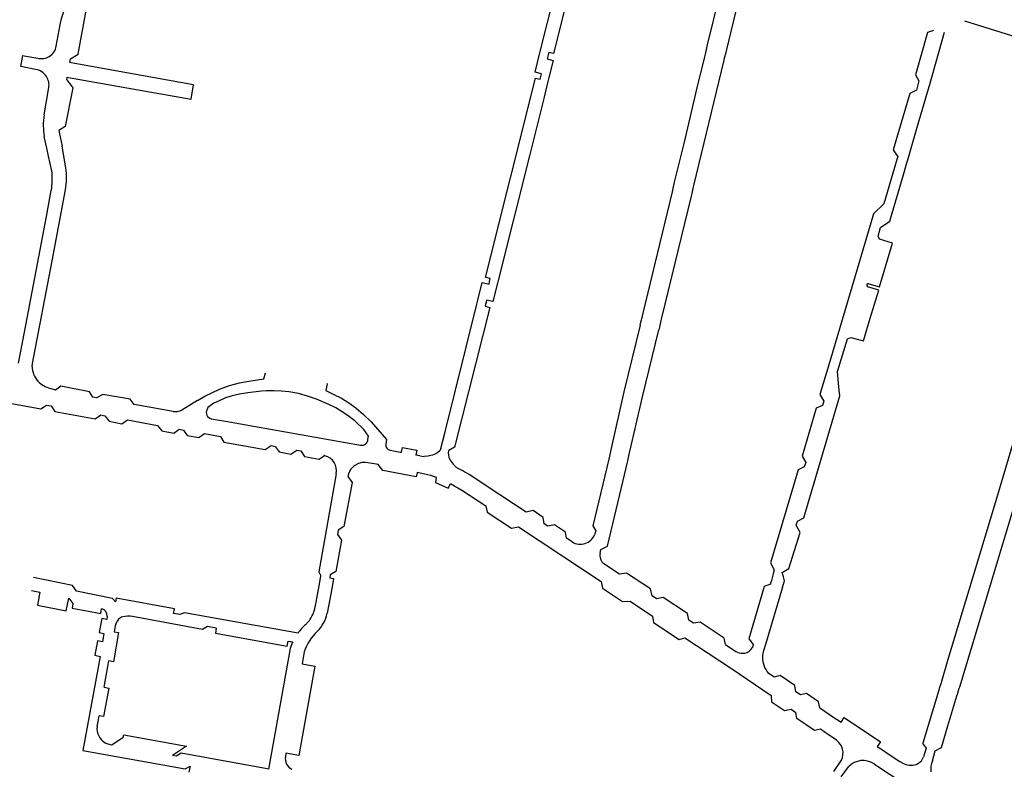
# Model space of a CAD drawing. Extents: x 148869 to 161638, y 453607 to 469810.
# Tile 903 of 1056: x 159117.48 to 159121.2, y 459851.89 to 459854.72. Entities that reach past the tile are written whole.
import ezdxf

# ---------------------------------------------------------------- set-up
doc = ezdxf.new("R2010")
doc.units = 0
doc.layers.add('LKI_V01_KANTRIJWEG', color=252, linetype='CONTINUOUS')

msp = doc.modelspace()

# ---------------------------------------------------------------- linework, layer by layer
at = {"layer": 'LKI_V01_KANTRIJWEG'}
for p, q in [((159119.4457, 459854.608), (159119.57, 459855.1027)), ((159119.4457, 459854.608), (159119.57, 459855.1027)), ((159120.0759, 459854.6281), (159120.1425, 459854.9042)), ((159120.0759, 459854.6281), (159120.1425, 459854.9042)), ((159121.3276, 459854.6296), (159121.0464, 459854.7174)), ((159121.3276, 459854.6296), (159121.0464, 459854.7174)), ((159119.4247, 459854.5256), (159119.4431, 459854.5978)), ((159119.4247, 459854.5256), (159119.4431, 459854.5978)), ((159119.4431, 459854.5978), (159119.4457, 459854.608)), ((159119.4431, 459854.5978), (159119.4457, 459854.608)), ((159119.4761, 459854.6001), (159119.4737, 459854.5902)), ((159119.4761, 459854.6001), (159119.4737, 459854.5902)), ((159120.0676, 459854.5937), (159120.0733, 459854.617)), ((159120.0676, 459854.5937), (159120.0733, 459854.617)), ((159120.0733, 459854.617), (159120.0759, 459854.6281)), ((159120.0733, 459854.617), (159120.0759, 459854.6281)), ((159120.1442, 459854.5997), (159120.1386, 459854.5763)), ((159120.1442, 459854.5997), (159120.1386, 459854.5763)), ((159120.1468, 459854.6107), (159120.1442, 459854.5997)), ((159120.1468, 459854.6107), (159120.1442, 459854.5997)), ((159117.4964, 459854.5872), (159117.5479, 459854.5785)), ((159117.4964, 459854.5872), (159117.5479, 459854.5785)), ((159117.6688, 459854.5617), (159117.6713, 459854.5753)), ((159117.6688, 459854.5617), (159117.6713, 459854.5753)), ((159117.6732, 459854.5609), (159117.6688, 459854.5617)), ((159117.6732, 459854.5609), (159117.6688, 459854.5617)), ((159120.1359, 459854.5652), (159120.0243, 459854.1026)), ((159120.1359, 459854.5652), (159120.0243, 459854.1026)), ((159120.065, 459854.583), (159120.0676, 459854.5937)), ((159120.065, 459854.583), (159120.0676, 459854.5937)), ((159120.1386, 459854.5763), (159120.1359, 459854.5652)), ((159120.1386, 459854.5763), (159120.1359, 459854.5652)), ((159117.5387, 459854.5359), (159117.4893, 459854.5459)), ((159117.5387, 459854.5359), (159117.4893, 459854.5459)), ((159117.6572, 459854.4969), (159117.6588, 459854.5063)), ((159117.6572, 459854.4969), (159117.6588, 459854.5063)), ((159117.6588, 459854.5063), (159117.6635, 459854.5054)), ((159117.6588, 459854.5063), (159117.6635, 459854.5054)), ((159119.4441, 459854.4984), (159119.4467, 459854.5084)), ((159119.4441, 459854.4984), (159119.4467, 459854.5084)), ((159119.4732, 459854.49), (159119.4572, 459854.4264)), ((159119.4732, 459854.49), (159119.4572, 459854.4264)), ((159119.4757, 459854.5001), (159119.4732, 459854.49)), ((159119.4757, 459854.5001), (159119.4732, 459854.49)), ((159120.8733, 459854.4923), (159120.8637, 459854.4575)), ((159120.8733, 459854.4923), (159120.8637, 459854.4575)), ((159117.5715, 459854.3638), (159117.5892, 459854.4669)), ((159117.5715, 459854.3638), (159117.5892, 459854.4669)), ((159118.126, 459854.423), (159118.1355, 459854.4781)), ((159118.126, 459854.423), (159118.1355, 459854.4781)), ((159119.4572, 459854.4264), (159119.4031, 459854.2098)), ((159119.4572, 459854.4264), (159119.4031, 459854.2098)), ((159117.5816, 459854.2386), (159117.5722, 459854.2822)), ((159117.5816, 459854.2386), (159117.5722, 459854.2822)), ((159117.5828, 459854.2328), (159117.5816, 459854.2386)), ((159117.5828, 459854.2328), (159117.5816, 459854.2386)), ((159117.5868, 459854.2146), (159117.5828, 459854.2328)), ((159117.5868, 459854.2146), (159117.5828, 459854.2328)), ((159117.6404, 459854.2398), (159117.6393, 459854.2458)), ((159117.6404, 459854.2398), (159117.6393, 459854.2458)), ((159117.6435, 459854.2219), (159117.6404, 459854.2398)), ((159117.6435, 459854.2219), (159117.6404, 459854.2398)), ((159117.5881, 459854.2087), (159117.5868, 459854.2146)), ((159117.5881, 459854.2087), (159117.5868, 459854.2146)), ((159117.6004, 459854.1534), (159117.5881, 459854.2087)), ((159117.6004, 459854.1534), (159117.5881, 459854.2087)), ((159117.6446, 459854.2158), (159117.6435, 459854.2219)), ((159117.6446, 459854.2158), (159117.6435, 459854.2219)), ((159117.6536, 459854.1642), (159117.6446, 459854.2158)), ((159117.6536, 459854.1642), (159117.6446, 459854.2158)), ((159119.4031, 459854.2098), (159119.285, 459853.739)), ((159119.4031, 459854.2098), (159119.285, 459853.739)), ((159120.7933, 459854.2063), (159120.7903, 459854.1956)), ((159120.7933, 459854.2063), (159120.7903, 459854.1956)), ((159120.8283, 459854.1832), (159120.8314, 459854.194)), ((159120.8283, 459854.1832), (159120.8314, 459854.194)), ((159119.9514, 459854.1098), (159119.954, 459854.1205)), ((159119.9514, 459854.1098), (159119.954, 459854.1205)), ((159119.9427, 459854.0739), (159119.9455, 459854.0858)), ((159119.9427, 459854.0739), (159119.9455, 459854.0858)), ((159119.9455, 459854.0858), (159119.9514, 459854.1098)), ((159119.9455, 459854.0858), (159119.9514, 459854.1098)), ((159120.0218, 459854.0925), (159120.0158, 459854.0674)), ((159120.0218, 459854.0925), (159120.0158, 459854.0674)), ((159120.0243, 459854.1026), (159120.0218, 459854.0925)), ((159120.0243, 459854.1026), (159120.0218, 459854.0925)), ((159119.8322, 459853.6158), (159119.9427, 459854.0739)), ((159119.8322, 459853.6158), (159119.9427, 459854.0739)), ((159120.0133, 459854.0572), (159119.902, 459853.5981)), ((159120.0133, 459854.0572), (159119.902, 459853.5981)), ((159120.0158, 459854.0674), (159120.0133, 459854.0572)), ((159120.0158, 459854.0674), (159120.0133, 459854.0572)), ((159120.7015, 459853.9906), (159120.6989, 459853.9818)), ((159120.7015, 459853.9906), (159120.6989, 459853.9818)), ((159120.7633, 459853.9633), (159120.7659, 459853.972)), ((159120.7633, 459853.9633), (159120.7659, 459853.972)), ((159119.2531, 459853.7359), (159119.2556, 459853.7463)), ((159119.2531, 459853.7359), (159119.2556, 459853.7463)), ((159119.2078, 459853.66), (159119.2252, 459853.7311)), ((159119.2078, 459853.66), (159119.2252, 459853.7311)), ((159119.285, 459853.739), (159119.2824, 459853.7287)), ((159119.285, 459853.739), (159119.2824, 459853.7287)), ((159119.0835, 459853.1637), (159119.2053, 459853.6498)), ((159119.0835, 459853.1637), (159119.2053, 459853.6498)), ((159119.2053, 459853.6498), (159119.2078, 459853.66)), ((159119.2053, 459853.6498), (159119.2078, 459853.66)), ((159119.8241, 459853.5821), (159119.8296, 459853.6049)), ((159119.8241, 459853.5821), (159119.8296, 459853.6049)), ((159119.8296, 459853.6049), (159119.8322, 459853.6158)), ((159119.8296, 459853.6049), (159119.8322, 459853.6158)), ((159119.902, 459853.5981), (159119.8995, 459853.5878)), ((159119.902, 459853.5981), (159119.8995, 459853.5878)), ((159119.8213, 459853.5707), (159119.8241, 459853.5821)), ((159119.8213, 459853.5707), (159119.8241, 459853.5821)), ((159119.8937, 459853.5637), (159119.8911, 459853.5527)), ((159119.8937, 459853.5637), (159119.8911, 459853.5527)), ((159119.8995, 459853.5878), (159119.8937, 459853.5637)), ((159119.8995, 459853.5878), (159119.8937, 459853.5637)), ((159117.7696, 459853.2969), (159117.7556, 459853.2995)), ((159117.7696, 459853.2969), (159117.7556, 459853.2995)), ((159117.581, 459853.2692), (159117.5977, 459853.2657)), ((159117.581, 459853.2692), (159117.5977, 459853.2657)), ((159118.059, 459853.2451), (159117.9112, 459853.271)), ((159118.059, 459853.2451), (159117.9112, 459853.271)), ((159118.1244, 459853.2706), (159118.0911, 459853.2503)), ((159118.1244, 459853.2706), (159118.0911, 459853.2503)), ((159118.151, 459853.2867), (159118.1244, 459853.2706)), ((159118.151, 459853.2867), (159118.1244, 459853.2706)), ((159118.1899, 459853.2602), (159118.1864, 459853.2524)), ((159118.1899, 459853.2602), (159118.1864, 459853.2524)), ((159117.7855, 459853.2318), (159117.8007, 459853.2286)), ((159117.7855, 459853.2318), (159117.8007, 459853.2286)), ((159117.8859, 459853.2133), (159117.9989, 459853.1925)), ((159117.8859, 459853.2133), (159117.9989, 459853.1925)), ((159118.0814, 459853.1779), (159118.0975, 459853.1751)), ((159118.0814, 459853.1779), (159118.0975, 459853.1751)), ((159118.1768, 459853.1613), (159118.2373, 459853.15)), ((159118.1768, 459853.1613), (159118.2373, 459853.15)), ((159118.7938, 459853.1389), (159118.7958, 459853.1517)), ((159118.7938, 459853.1389), (159118.7958, 459853.1517)), ((159119.0687, 459853.1056), (159119.0835, 459853.1637)), ((159119.0687, 459853.1056), (159119.0835, 459853.1637)), ((159118.428, 459853.1161), (159118.4438, 459853.1132)), ((159118.428, 459853.1161), (159118.4438, 459853.1132)), ((159118.8637, 459853.139), (159118.8611, 459853.1211)), ((159118.8637, 459853.139), (159118.8611, 459853.1211)), ((159119.7134, 459853.1112), (159119.711, 459853.1004)), ((159119.7134, 459853.1112), (159119.711, 459853.1004)), ((159118.5249, 459853.0988), (159118.5401, 459853.0959)), ((159118.5249, 459853.0988), (159118.5401, 459853.0959)), ((159118.6292, 459853.0786), (159118.6269, 459853.0791)), ((159118.6292, 459853.0786), (159118.6269, 459853.0791)), ((159118.6292, 459853.0786), (159118.6315, 459853.078)), ((159118.6315, 459853.078), (159118.6292, 459853.0786)), ((159118.6292, 459853.0786), (159118.6315, 459853.078)), ((159118.6315, 459853.078), (159118.6292, 459853.0786)), ((159118.8773, 459853.0995), (159118.9085, 459853.0933)), ((159118.8773, 459853.0995), (159118.9085, 459853.0933)), ((159118.9085, 459853.0933), (159118.9156, 459853.0919)), ((159118.9085, 459853.0933), (159118.9156, 459853.0919)), ((159118.9156, 459853.0919), (159118.9207, 459853.0909)), ((159118.9156, 459853.0919), (159118.9207, 459853.0909)), ((159118.989, 459853.078), (159118.9747, 459853.08)), ((159118.989, 459853.078), (159118.9747, 459853.08)), ((159118.989, 459853.078), (159119.0059, 459853.0745)), ((159118.989, 459853.078), (159119.0059, 459853.0745)), ((159119.0687, 459853.1056), (159119.0679, 459853.1027)), ((159119.0687, 459853.1056), (159119.0679, 459853.1027)), ((159119.099, 459853.098), (159119.0975, 459853.0971)), ((159119.099, 459853.098), (159119.0975, 459853.0971)), ((159119.7054, 459853.0761), (159119.7029, 459853.0656)), ((159119.7054, 459853.0761), (159119.7029, 459853.0656)), ((159119.711, 459853.1004), (159119.7054, 459853.0761)), ((159119.711, 459853.1004), (159119.7054, 459853.0761)), ((159119.7744, 459853.0592), (159119.78, 459853.0834)), ((159119.7744, 459853.0592), (159119.78, 459853.0834)), ((159119.78, 459853.0834), (159119.7825, 459853.0941)), ((159119.78, 459853.0834), (159119.7825, 459853.0941)), ((159118.8321, 459853.0451), (159118.8262, 459853.0462)), ((159118.8321, 459853.0451), (159118.8262, 459853.0462)), ((159119.7719, 459853.0483), (159119.7744, 459853.0592)), ((159119.7719, 459853.0483), (159119.7744, 459853.0592)), ((159120.4464, 459853.0522), (159120.4409, 459853.036)), ((159120.4464, 459853.0522), (159120.4409, 459853.036)), ((159118.6742, 459853.0103), (159118.6078, 459852.6394)), ((159118.6742, 459853.0103), (159118.6078, 459852.6394)), ((159119.009, 459853.0085), (159118.9791, 459853.015)), ((159119.009, 459853.0085), (159118.9791, 459853.015)), ((159119.1669, 459853.0121), (159119.1593, 459853.0165)), ((159119.1669, 459853.0121), (159119.1593, 459853.0165)), ((159119.1206, 459852.9631), (159119.1055, 459852.9719)), ((159119.1206, 459852.9631), (159119.1055, 459852.9719)), ((159119.1206, 459852.9631), (159119.1258, 459852.9601)), ((159119.1206, 459852.9631), (159119.1258, 459852.9601)), ((159119.1258, 459852.9601), (159119.1327, 459852.9563)), ((159119.1258, 459852.9601), (159119.1327, 459852.9563)), ((159119.4729, 459852.8119), (159119.4584, 459852.8214)), ((159119.4729, 459852.8119), (159119.4584, 459852.8214)), ((159120.41, 459852.8154), (159120.415, 459852.8307)), ((159120.41, 459852.8154), (159120.415, 459852.8307)), ((159118.6819, 459852.797), (159118.6794, 459852.7807)), ((159118.6819, 459852.797), (159118.6794, 459852.7807)), ((159119.3619, 459852.81), (159119.6745, 459852.6036)), ((159119.3619, 459852.81), (159119.6745, 459852.6036)), ((159119.6536, 459852.7942), (159119.6492, 459852.7792)), ((159119.6536, 459852.7942), (159119.6492, 459852.7792)), ((159119.5647, 459852.7526), (159119.5429, 459852.7667)), ((159119.5647, 459852.7526), (159119.5429, 459852.7667)), ((159119.6704, 459852.7103), (159119.6734, 459852.7238)), ((159119.6704, 459852.7103), (159119.6734, 459852.7238)), ((159119.7436, 459852.6316), (159119.6847, 459852.6702)), ((159119.7436, 459852.6316), (159119.6847, 459852.6702)), ((159118.6507, 459852.628), (159118.6496, 459852.6168)), ((159118.6507, 459852.628), (159118.6496, 459852.6168)), ((159120.3231, 459852.6319), (159120.3164, 459852.607)), ((159120.3231, 459852.6319), (159120.3164, 459852.607)), ((159120.3262, 459852.6435), (159120.3231, 459852.6319)), ((159120.3262, 459852.6435), (159120.3231, 459852.6319)), ((159120.3274, 459852.6481), (159120.3262, 459852.6435)), ((159120.3274, 459852.6481), (159120.3262, 459852.6435)), ((159120.3588, 459852.6327), (159120.3577, 459852.6371)), ((159120.3588, 459852.6327), (159120.3577, 459852.6371)), ((159120.3618, 459852.6205), (159120.3588, 459852.6327)), ((159120.3618, 459852.6205), (159120.3588, 459852.6327)), ((159118.6142, 459852.6232), (159118.6081, 459852.5876)), ((159118.6142, 459852.6232), (159118.6081, 459852.5876)), ((159118.6496, 459852.6168), (159118.6639, 459852.6143)), ((159118.6496, 459852.6168), (159118.6639, 459852.6143)), ((159118.6639, 459852.6143), (159118.6581, 459852.5828)), ((159118.6639, 459852.6143), (159118.6581, 459852.5828)), ((159120.3136, 459852.5966), (159120.3128, 459852.5936)), ((159120.3136, 459852.5966), (159120.3128, 459852.5936)), ((159120.3164, 459852.607), (159120.3136, 459852.5966)), ((159120.3164, 459852.607), (159120.3136, 459852.5966)), ((159120.3584, 459852.5819), (159120.3621, 459852.594)), ((159120.3584, 459852.5819), (159120.3621, 459852.594)), ((159117.5236, 459852.5694), (159117.5559, 459852.5631)), ((159117.5236, 459852.5694), (159117.5559, 459852.5631)), ((159118.6081, 459852.5876), (159118.5938, 459852.5048)), ((159118.6081, 459852.5876), (159118.5938, 459852.5048)), ((159118.6581, 459852.5828), (159118.64, 459852.4836)), ((159118.6581, 459852.5828), (159118.64, 459852.4836)), ((159119.7839, 459852.5298), (159119.8682, 459852.473)), ((159119.7839, 459852.5298), (159119.8682, 459852.473)), ((159119.8831, 459852.5385), (159119.8668, 459852.5498)), ((159119.8831, 459852.5385), (159119.8668, 459852.5498)), ((159117.7885, 459852.5007), (159117.7894, 459852.5007)), ((159117.7885, 459852.5007), (159117.7894, 459852.5007)), ((159117.8095, 459852.4722), (159117.8078, 459852.4603)), ((159117.8095, 459852.4722), (159117.8078, 459852.4603)), ((159118.5694, 459852.4522), (159118.5581, 459852.4405)), ((159118.5694, 459852.4522), (159118.5581, 459852.4405)), ((159120.0221, 459852.4464), (159120.0049, 459852.4573)), ((159120.0221, 459852.4464), (159120.0049, 459852.4573)), ((159117.7974, 459852.4069), (159117.792, 459852.376)), ((159117.7974, 459852.4069), (159117.792, 459852.376)), ((159117.8398, 459852.4364), (159117.8358, 459852.4137)), ((159117.8398, 459852.4364), (159117.8358, 459852.4137)), ((159120.2483, 459852.3657), (159120.2447, 459852.3549)), ((159120.2483, 459852.3657), (159120.2447, 459852.3549)), ((159118.553, 459852.3377), (159118.5451, 459852.2934)), ((159118.553, 459852.3377), (159118.5451, 459852.2934)), ((159117.7986, 459852.2047), (159117.8163, 459852.304)), ((159117.7986, 459852.2047), (159117.8163, 459852.304)), ((159120.9831, 459852.3086), (159120.9583, 459852.2267)), ((159120.9831, 459852.3086), (159120.9583, 459852.2267)), ((159120.3272, 459852.2421), (159120.3063, 459852.2565)), ((159120.3272, 459852.2421), (159120.3063, 459852.2565)), ((159120.9568, 459852.2217), (159120.9501, 459852.1994)), ((159120.9568, 459852.2217), (159120.9501, 459852.1994)), ((159120.9583, 459852.2267), (159120.9568, 459852.2217)), ((159120.9583, 459852.2267), (159120.9568, 459852.2217)), ((159120.4269, 459852.1756), (159120.4084, 459852.1877)), ((159120.4269, 459852.1756), (159120.4084, 459852.1877)), ((159120.9482, 459852.1933), (159120.8884, 459851.9936)), ((159120.9482, 459852.1933), (159120.8884, 459851.9936)), ((159120.9501, 459852.1994), (159120.9482, 459852.1933)), ((159120.9501, 459852.1994), (159120.9482, 459852.1933)), ((159121.0189, 459852.178), (159121.0258, 459852.2011)), ((159121.0189, 459852.178), (159121.0258, 459852.2011)), ((159121.0258, 459852.2011), (159121.0273, 459852.2061)), ((159121.0258, 459852.2011), (159121.0273, 459852.2061)), ((159120.9831, 459852.0588), (159121.0171, 459852.1721)), ((159120.9831, 459852.0588), (159121.0171, 459852.1721)), ((159121.0171, 459852.1721), (159121.0189, 459852.178)), ((159121.0171, 459852.1721), (159121.0189, 459852.178)), ((159120.3909, 459852.1218), (159120.409, 459852.1094)), ((159120.3909, 459852.1218), (159120.409, 459852.1094)), ((159120.4994, 459852.1263), (159120.556, 459852.0883)), ((159120.4994, 459852.1263), (159120.556, 459852.0883)), ((159120.556, 459852.0883), (159120.5622, 459852.0842)), ((159120.556, 459852.0883), (159120.5622, 459852.0842)), ((159120.5622, 459852.0842), (159120.5798, 459852.0724)), ((159120.5622, 459852.0842), (159120.5798, 459852.0724)), ((159120.5201, 459852.0334), (159120.5024, 459852.0457)), ((159120.5201, 459852.0334), (159120.5024, 459852.0457)), ((159120.5267, 459852.0289), (159120.5201, 459852.0334)), ((159120.5267, 459852.0289), (159120.5201, 459852.0334)), ((159120.5625, 459852.0042), (159120.5267, 459852.0289)), ((159120.5625, 459852.0042), (159120.5267, 459852.0289)), ((159120.7162, 459851.9809), (159120.7433, 459851.9628)), ((159120.7162, 459851.9809), (159120.7433, 459851.9628)), ((159120.7433, 459851.9628), (159120.7504, 459851.9581)), ((159120.7433, 459851.9628), (159120.7504, 459851.9581)), ((159120.8895, 459851.9897), (159120.901, 459851.9742)), ((159120.8895, 459851.9897), (159120.901, 459851.9742)), ((159120.901, 459851.9742), (159120.8904, 459851.9415)), ((159120.901, 459851.9742), (159120.8904, 459851.9415)), ((159120.9243, 459851.9274), (159120.9345, 459851.9645)), ((159120.9243, 459851.9274), (159120.9345, 459851.9645)), ((159118.4843, 459851.956), (159118.482, 459851.9423)), ((159118.4843, 459851.956), (159118.482, 459851.9423)), ((159120.5523, 459851.886), (159120.5814, 459851.9296)), ((159120.5523, 459851.886), (159120.5814, 459851.9296)), ((159118.1224, 459851.9065), (159118.1183, 459851.8844)), ((159118.1224, 459851.9065), (159118.1183, 459851.8844)), ((159118.4189, 459851.8955), (159118.4131, 459851.8966)), ((159118.4189, 459851.8955), (159118.4131, 459851.8966)), ((159120.5805, 459851.8658), (159120.6079, 459851.904)), ((159120.5805, 459851.8658), (159120.6079, 459851.904)), ((159120.7041, 459851.9154), (159120.7099, 459851.9115)), ((159120.7041, 459851.9154), (159120.7099, 459851.9115)), ((159120.7099, 459851.9115), (159120.7174, 459851.9066)), ((159120.7099, 459851.9115), (159120.7174, 459851.9066)), ((159120.7174, 459851.9066), (159120.9831, 459851.7326)), ((159120.7174, 459851.9066), (159120.9831, 459851.7326))]:
    msp.add_line(p, q, dxfattribs=at)
for points in [[(159119.6014, 459855.0945), (159119.6147, 459855.0773), (159119.4936, 459854.5957), (159119.4761, 459854.6001)], [(159119.6014, 459855.0945), (159119.6147, 459855.0773), (159119.4936, 459854.5957), (159119.4761, 459854.6001)], [(159120.196, 459854.8813), (159120.2077, 459854.8626), (159120.1468, 459854.6107)], [(159120.196, 459854.8813), (159120.2077, 459854.8626), (159120.1468, 459854.6107)], [(159117.6713, 459854.5753), (159117.6997, 459854.5927), (159117.7313, 459854.7654), (159117.7209, 459854.7842), (159117.7469, 459854.8215)], [(159117.6713, 459854.5753), (159117.6997, 459854.5927), (159117.7313, 459854.7654), (159117.7209, 459854.7842), (159117.7469, 459854.8215)], [(159117.6175, 459854.6235), (159117.6317, 459854.7039), (159117.637, 459854.7277), (159117.6459, 459854.754)], [(159117.6175, 459854.6235), (159117.6317, 459854.7039), (159117.637, 459854.7277), (159117.6459, 459854.754)], [(159120.8314, 459854.194), (159120.8643, 459854.3094), (159120.9154, 459854.484), (159120.9695, 459854.6758)], [(159120.8314, 459854.194), (159120.8643, 459854.3094), (159120.9154, 459854.484), (159120.9695, 459854.6758)], [(159120.929, 459854.6825), (159120.9064, 459854.6745), (159120.86, 459854.5156), (159120.8733, 459854.4923)], [(159120.929, 459854.6825), (159120.9064, 459854.6745), (159120.86, 459854.5156), (159120.8733, 459854.4923)], [(159117.4893, 459854.5459), (159117.4833, 459854.5471), (159117.4907, 459854.5882), (159117.4964, 459854.5872)], [(159117.4893, 459854.5459), (159117.4833, 459854.5471), (159117.4907, 459854.5882), (159117.4964, 459854.5872)], [(159118.1355, 459854.4781), (159117.8895, 459854.5212), (159117.6732, 459854.5609)], [(159118.1355, 459854.4781), (159117.8895, 459854.5212), (159117.6732, 459854.5609)], [(159119.4737, 459854.5902), (159119.47, 459854.5754), (159119.4932, 459854.5695), (159119.4757, 459854.5001)], [(159119.4737, 459854.5902), (159119.47, 459854.5754), (159119.4932, 459854.5695), (159119.4757, 459854.5001)], [(159119.954, 459854.1205), (159119.9871, 459854.2562), (159120.0367, 459854.4659), (159120.065, 459854.583)], [(159119.954, 459854.1205), (159119.9871, 459854.2562), (159120.0367, 459854.4659), (159120.065, 459854.583)], [(159119.4467, 459854.5084), (159119.4493, 459854.5186), (159119.4247, 459854.5256)], [(159119.4467, 459854.5084), (159119.4493, 459854.5186), (159119.4247, 459854.5256)], [(159117.6572, 459854.4969), (159117.6797, 459854.4664), (159117.6507, 459854.3199), (159117.6275, 459854.3057), (159117.6281, 459854.299), (159117.6393, 459854.2458)], [(159117.6572, 459854.4969), (159117.6797, 459854.4664), (159117.6507, 459854.3199), (159117.6275, 459854.3057), (159117.6281, 459854.299), (159117.6393, 459854.2458)], [(159117.6635, 459854.5054), (159117.9268, 459854.4582), (159118.126, 459854.423)], [(159117.6635, 459854.5054), (159117.9268, 459854.4582), (159118.126, 459854.423)], [(159119.2556, 459853.7463), (159119.2381, 459853.7504), (159119.4268, 459854.5029), (159119.4441, 459854.4984)], [(159119.2556, 459853.7463), (159119.2381, 459853.7504), (159119.4268, 459854.5029), (159119.4441, 459854.4984)], [(159120.8637, 459854.4575), (159120.8386, 459854.4448), (159120.7758, 459854.2324), (159120.7933, 459854.2063)], [(159120.8637, 459854.4575), (159120.8386, 459854.4448), (159120.7758, 459854.2324), (159120.7933, 459854.2063)], [(159120.7903, 459854.1956), (159120.7817, 459854.1655), (159120.741, 459854.0285), (159120.7015, 459853.9906)], [(159120.7903, 459854.1956), (159120.7817, 459854.1655), (159120.741, 459854.0285), (159120.7015, 459853.9906)], [(159120.7659, 459853.972), (159120.8142, 459854.1337), (159120.8283, 459854.1832)], [(159120.7659, 459853.972), (159120.8142, 459854.1337), (159120.8283, 459854.1832)], [(159117.4744, 459853.4276), (159117.4974, 459853.5447), (159117.5804, 459853.981), (159117.5984, 459854.0786)], [(159117.4744, 459853.4276), (159117.4974, 459853.5447), (159117.5804, 459853.981), (159117.5984, 459854.0786)], [(159117.5262, 459853.4146), (159117.5271, 459853.4259), (159117.6018, 459853.8134), (159117.6517, 459854.0811)], [(159117.5262, 459853.4146), (159117.5271, 459853.4259), (159117.6018, 459853.8134), (159117.6517, 459854.0811)], [(159120.6989, 459853.9818), (159120.6197, 459853.7145), (159120.5371, 459853.433), (159120.5, 459853.3096), (159120.5145, 459853.2844), (159120.5095, 459853.2676)], [(159120.6989, 459853.9818), (159120.6197, 459853.7145), (159120.5371, 459853.433), (159120.5, 459853.3096), (159120.5145, 459853.2844), (159120.5095, 459853.2676)], [(159120.7251, 459853.8958), (159120.7191, 459853.9067), (159120.7286, 459853.9386), (159120.7633, 459853.9633)], [(159120.7251, 459853.8958), (159120.7191, 459853.9067), (159120.7286, 459853.9386), (159120.7633, 459853.9633)], [(159120.6846, 459853.7269), (159120.7245, 459853.7157), (159120.7738, 459853.8799), (159120.7251, 459853.8958)], [(159120.6846, 459853.7269), (159120.7245, 459853.7157), (159120.7738, 459853.8799), (159120.7251, 459853.8958)], [(159119.2252, 459853.7311), (159119.2507, 459853.7258), (159119.2531, 459853.7359)], [(159119.2252, 459853.7311), (159119.2507, 459853.7258), (159119.2531, 459853.7359)], [(159119.2824, 459853.7287), (159119.2652, 459853.6596), (159119.2417, 459853.6655), (159119.2387, 459853.6526)], [(159119.2824, 459853.7287), (159119.2652, 459853.6596), (159119.2417, 459853.6655), (159119.2387, 459853.6526)], [(159120.6159, 459853.5246), (159120.6637, 459853.511), (159120.69, 459853.5973), (159120.7215, 459853.7033), (159120.6792, 459853.7152)], [(159120.6159, 459853.5246), (159120.6637, 459853.511), (159120.69, 459853.5973), (159120.7215, 459853.7033), (159120.6792, 459853.7152)], [(159119.2387, 459853.6526), (159119.2357, 459853.642), (159119.2533, 459853.6376), (159119.1207, 459853.1107), (159119.099, 459853.098)], [(159119.2387, 459853.6526), (159119.2357, 459853.642), (159119.2533, 459853.6376), (159119.1207, 459853.1107), (159119.099, 459853.098)], [(159119.2387, 459853.6526), (159119.2375, 459853.6514), (159119.2357, 459853.642)], [(159119.2387, 459853.6526), (159119.2375, 459853.6514), (159119.2357, 459853.642)], [(159119.8213, 459853.5707), (159119.7602, 459853.3194), (159119.7134, 459853.1112)], [(159119.8213, 459853.5707), (159119.7602, 459853.3194), (159119.7134, 459853.1112)], [(159119.7825, 459853.0941), (159119.8306, 459853.3008), (159119.8911, 459853.5527)], [(159119.7825, 459853.0941), (159119.8306, 459853.3008), (159119.8911, 459853.5527)], [(159120.5701, 459853.3524), (159120.5667, 459853.3955), (159120.6038, 459853.519), (159120.6159, 459853.5246)], [(159120.5701, 459853.3524), (159120.5667, 459853.3955), (159120.6038, 459853.519), (159120.6159, 459853.5246)], [(159118.151, 459853.2867), (159118.1782, 459853.3028), (159118.2334, 459853.3292), (159118.2713, 459853.3434), (159118.3084, 459853.3525), (159118.3443, 459853.3594), (159118.4013, 459853.3687), (159118.4076, 459853.3912)], [(159118.151, 459853.2867), (159118.1782, 459853.3028), (159118.2334, 459853.3292), (159118.2713, 459853.3434), (159118.3084, 459853.3525), (159118.3443, 459853.3594), (159118.4013, 459853.3687), (159118.4076, 459853.3912)], [(159117.615, 459853.3248), (159117.6031, 459853.3287), (159117.5948, 459853.3319)], [(159117.615, 459853.3248), (159117.6031, 459853.3287), (159117.5948, 459853.3319)], [(159117.7556, 459853.2995), (159117.7433, 459853.319), (159117.635, 459853.3403), (159117.615, 459853.3248)], [(159117.7556, 459853.2995), (159117.7433, 459853.319), (159117.635, 459853.3403), (159117.615, 459853.3248)], [(159118.639, 459853.351), (159118.6394, 459853.3497), (159118.6351, 459853.3236), (159118.6656, 459853.3093), (159118.6937, 459853.2953), (159118.7217, 459853.278), (159118.7484, 459853.2589), (159118.7772, 459853.2338), (159118.8063, 459853.2055), (159118.8637, 459853.139)], [(159118.639, 459853.351), (159118.6394, 459853.3497), (159118.6351, 459853.3236), (159118.6656, 459853.3093), (159118.6937, 459853.2953), (159118.7217, 459853.278), (159118.7484, 459853.2589), (159118.7772, 459853.2338), (159118.8063, 459853.2055), (159118.8637, 459853.139)], [(159120.415, 459852.8307), (159120.4386, 459852.844), (159120.5745, 459853.3041), (159120.5722, 459853.3252), (159120.5701, 459853.3524)], [(159120.415, 459852.8307), (159120.4386, 459852.844), (159120.5745, 459853.3041), (159120.5722, 459853.3252), (159120.5701, 459853.3524)], [(159117.4276, 459853.2959), (159117.4417, 459853.2761), (159117.5588, 459853.2548), (159117.581, 459853.2692)], [(159117.4276, 459853.2959), (159117.4417, 459853.2761), (159117.5588, 459853.2548), (159117.581, 459853.2692)], [(159117.9112, 459853.271), (159117.8962, 459853.292), (159117.7933, 459853.3095), (159117.7696, 459853.2969)], [(159117.9112, 459853.271), (159117.8962, 459853.292), (159117.7933, 459853.3095), (159117.7696, 459853.2969)], [(159118.7958, 459853.1517), (159118.7788, 459853.1766), (159118.7447, 459853.2093), (159118.7246, 459853.2247), (159118.7006, 459853.2416), (159118.6725, 459853.2582), (159118.6457, 459853.2715), (159118.5993, 459853.2911), (159118.5652, 459853.3029), (159118.5321, 459853.3126), (159118.4954, 459853.3189), (159118.4671, 459853.3211), (159118.4401, 459853.3225), (159118.4109, 459853.3224), (159118.3914, 459853.3213), (159118.3398, 459853.3151), (159118.3089, 459853.3102), (159118.281, 459853.3045), (159118.256, 459853.2959), (159118.2323, 459853.2857), (159118.2122, 459853.2763), (159118.1899, 459853.2602)], [(159118.7958, 459853.1517), (159118.7788, 459853.1766), (159118.7447, 459853.2093), (159118.7246, 459853.2247), (159118.7006, 459853.2416), (159118.6725, 459853.2582), (159118.6457, 459853.2715), (159118.5993, 459853.2911), (159118.5652, 459853.3029), (159118.5321, 459853.3126), (159118.4954, 459853.3189), (159118.4671, 459853.3211), (159118.4401, 459853.3225), (159118.4109, 459853.3224), (159118.3914, 459853.3213), (159118.3398, 459853.3151), (159118.3089, 459853.3102), (159118.281, 459853.3045), (159118.256, 459853.2959), (159118.2323, 459853.2857), (159118.2122, 459853.2763), (159118.1899, 459853.2602)], [(159117.5977, 459853.2657), (159117.6116, 459853.2453), (159117.7642, 459853.2174), (159117.7855, 459853.2318)], [(159117.5977, 459853.2657), (159117.6116, 459853.2453), (159117.7642, 459853.2174), (159117.7855, 459853.2318)], [(159120.5095, 459853.2676), (159120.4857, 459853.2569), (159120.4331, 459853.0763), (159120.4464, 459853.0522)], [(159120.5095, 459853.2676), (159120.4857, 459853.2569), (159120.4331, 459853.0763), (159120.4464, 459853.0522)], [(159117.8007, 459853.2286), (159117.8166, 459853.2079), (159117.8649, 459853.1989), (159117.8859, 459853.2133)], [(159117.8007, 459853.2286), (159117.8166, 459853.2079), (159117.8649, 459853.1989), (159117.8859, 459853.2133)], [(159117.9989, 459853.1925), (159118.0157, 459853.1719), (159118.061, 459853.1635), (159118.0814, 459853.1779)], [(159117.9989, 459853.1925), (159118.0157, 459853.1719), (159118.061, 459853.1635), (159118.0814, 459853.1779)], [(159118.2026, 459853.2177), (159118.2557, 459853.2088), (159118.7656, 459853.1179)], [(159118.2026, 459853.2177), (159118.2557, 459853.2088), (159118.7656, 459853.1179)], [(159118.0975, 459853.1751), (159118.1113, 459853.1546), (159118.1552, 459853.1465), (159118.1768, 459853.1613)], [(159118.0975, 459853.1751), (159118.1113, 459853.1546), (159118.1552, 459853.1465), (159118.1768, 459853.1613)], [(159118.2373, 459853.15), (159118.2493, 459853.1296), (159118.4064, 459853.1014), (159118.428, 459853.1161)], [(159118.2373, 459853.15), (159118.2493, 459853.1296), (159118.4064, 459853.1014), (159118.428, 459853.1161)], [(159121.2544, 459853.176), (159121.2448, 459853.1794), (159121.1661, 459852.9164), (159121.074, 459852.6122), (159120.9831, 459852.3086)], [(159121.2544, 459853.176), (159121.2448, 459853.1794), (159121.1661, 459852.9164), (159121.074, 459852.6122), (159120.9831, 459852.3086)], [(159121.0273, 459852.2061), (159121.2811, 459853.0466), (159121.3141, 459853.1574), (159121.306, 459853.1602)], [(159121.0273, 459852.2061), (159121.2811, 459853.0466), (159121.3141, 459853.1574), (159121.306, 459853.1602)], [(159118.4438, 459853.1132), (159118.4585, 459853.0922), (159118.5029, 459853.0841), (159118.5249, 459853.0988)], [(159118.4438, 459853.1132), (159118.4585, 459853.0922), (159118.5029, 459853.0841), (159118.5249, 459853.0988)], [(159118.9207, 459853.0909), (159118.924, 459853.1096), (159118.9777, 459853.0989), (159118.9747, 459853.08)], [(159118.9207, 459853.0909), (159118.924, 459853.1096), (159118.9777, 459853.0989), (159118.9747, 459853.08)], [(159118.5401, 459853.0959), (159118.5548, 459853.0749), (159118.6093, 459853.0648), (159118.6292, 459853.0786)], [(159118.5401, 459853.0959), (159118.5548, 459853.0749), (159118.6093, 459853.0648), (159118.6292, 459853.0786)], [(159119.0679, 459853.1027), (159119.0648, 459853.0971), (159119.058, 459853.0899), (159119.05, 459853.0846), (159119.0378, 459853.0799), (159119.0198, 459853.0759), (159119.0059, 459853.0745)], [(159119.0679, 459853.1027), (159119.0648, 459853.0971), (159119.058, 459853.0899), (159119.05, 459853.0846), (159119.0378, 459853.0799), (159119.0198, 459853.0759), (159119.0059, 459853.0745)], [(159119.0975, 459853.0971), (159119.0965, 459853.0889), (159119.0972, 459853.0799), (159119.0992, 459853.0726), (159119.1047, 459853.0611), (159119.1157, 459853.0462), (159119.1294, 459853.0322)], [(159119.0975, 459853.0971), (159119.0965, 459853.0889), (159119.0972, 459853.0799), (159119.0992, 459853.0726), (159119.1047, 459853.0611), (159119.1157, 459853.0462), (159119.1294, 459853.0322)], [(159118.8262, 459853.0462), (159118.7847, 459853.0529), (159118.7722, 459853.0527), (159118.7579, 459853.0493), (159118.7422, 459853.0397), (159118.7297, 459853.0269), (159118.7221, 459853.0132), (159118.7184, 459852.9992)], [(159118.8262, 459853.0462), (159118.7847, 459853.0529), (159118.7722, 459853.0527), (159118.7579, 459853.0493), (159118.7422, 459853.0397), (159118.7297, 459853.0269), (159118.7221, 459853.0132), (159118.7184, 459852.9992)], [(159118.9791, 459853.015), (159118.9756, 459852.998), (159118.8501, 459853.0219), (159118.8321, 459853.0451)], [(159118.9791, 459853.015), (159118.9756, 459852.998), (159118.8501, 459853.0219), (159118.8321, 459853.0451)], [(159119.7029, 459853.0656), (159119.6422, 459852.8139), (159119.6536, 459852.7942)], [(159119.7029, 459853.0656), (159119.6422, 459852.8139), (159119.6536, 459852.7942)], [(159119.6734, 459852.7238), (159119.6978, 459852.7371), (159119.7569, 459852.984), (159119.7719, 459853.0483)], [(159119.6734, 459852.7238), (159119.6978, 459852.7371), (159119.7569, 459852.984), (159119.7719, 459853.0483)], [(159120.4409, 459853.036), (159120.4173, 459853.0245), (159120.3138, 459852.6734), (159120.3274, 459852.6481)], [(159120.4409, 459853.036), (159120.4173, 459853.0245), (159120.3138, 459852.6734), (159120.3274, 459852.6481)], [(159118.7184, 459852.9992), (159118.7336, 459852.977), (159118.7033, 459852.811), (159118.6819, 459852.797)], [(159118.7184, 459852.9992), (159118.7336, 459852.977), (159118.7033, 459852.811), (159118.6819, 459852.797)], [(159119.3913, 459852.8657), (159119.2443, 459852.9613), (159119.1778, 459853.0057), (159119.1669, 459853.0121)], [(159119.3913, 459852.8657), (159119.2443, 459852.9613), (159119.1778, 459853.0057), (159119.1669, 459853.0121)], [(159119.0519, 459852.9961), (159119.0484, 459852.9772), (159119.096, 459852.9551), (159119.1055, 459852.9719)], [(159119.0519, 459852.9961), (159119.0484, 459852.9772), (159119.096, 459852.9551), (159119.1055, 459852.9719)], [(159119.1327, 459852.9563), (159119.1482, 459852.9476), (159119.239, 459852.8892)], [(159119.1327, 459852.9563), (159119.1482, 459852.9476), (159119.239, 459852.8892)], [(159119.239, 459852.8892), (159119.2435, 459852.8646), (159119.3359, 459852.8047), (159119.3619, 459852.81)], [(159119.239, 459852.8892), (159119.2435, 459852.8646), (159119.3359, 459852.8047), (159119.3619, 459852.81)], [(159119.4584, 459852.8214), (159119.4552, 459852.8451), (159119.4174, 459852.8711), (159119.3913, 459852.8657)], [(159119.4584, 459852.8214), (159119.4552, 459852.8451), (159119.4174, 459852.8711), (159119.3913, 459852.8657)], [(159119.5429, 459852.7667), (159119.5392, 459852.789), (159119.4981, 459852.8169), (159119.4729, 459852.8119)], [(159119.5429, 459852.7667), (159119.5392, 459852.789), (159119.4981, 459852.8169), (159119.4729, 459852.8119)], [(159120.3577, 459852.6371), (159120.383, 459852.6529), (159120.4249, 459852.7886), (159120.41, 459852.8154)], [(159120.3577, 459852.6371), (159120.383, 459852.6529), (159120.4249, 459852.7886), (159120.41, 459852.8154)], [(159118.6794, 459852.7807), (159118.694, 459852.7598), (159118.6722, 459852.6411), (159118.6507, 459852.628)], [(159118.6794, 459852.7807), (159118.694, 459852.7598), (159118.6722, 459852.6411), (159118.6507, 459852.628)], [(159118.6078, 459852.6394), (159118.615, 459852.6277), (159118.6142, 459852.6232)], [(159118.6078, 459852.6394), (159118.615, 459852.6277), (159118.6142, 459852.6232)], [(159119.8668, 459852.5498), (159119.8603, 459852.5752), (159119.7703, 459852.6354), (159119.7436, 459852.6316)], [(159119.8668, 459852.5498), (159119.8603, 459852.5752), (159119.7703, 459852.6354), (159119.7436, 459852.6316)], [(159117.8411, 459852.5266), (159117.83, 459852.5399), (159117.6932, 459852.5668), (159117.6781, 459852.5884), (159117.5312, 459852.618)], [(159117.8411, 459852.5266), (159117.83, 459852.5399), (159117.6932, 459852.5668), (159117.6781, 459852.5884), (159117.5312, 459852.618)], [(159119.6745, 459852.6036), (159119.6796, 459852.5784), (159119.7542, 459852.5277), (159119.7839, 459852.5298)], [(159119.6745, 459852.6036), (159119.6796, 459852.5784), (159119.7542, 459852.5277), (159119.7839, 459852.5298)], [(159120.3128, 459852.5936), (159120.2892, 459852.5847), (159120.232, 459852.3873), (159120.2483, 459852.3657)], [(159120.3128, 459852.5936), (159120.2892, 459852.5847), (159120.232, 459852.3873), (159120.2483, 459852.3657)], [(159120.3621, 459852.594), (159120.3656, 459852.6055), (159120.3618, 459852.6205)], [(159120.3621, 459852.594), (159120.3656, 459852.6055), (159120.3618, 459852.6205)], [(159117.5559, 459852.5631), (159117.5467, 459852.5144), (159117.6549, 459852.4933), (159117.6646, 459852.5408)], [(159117.5559, 459852.5631), (159117.5467, 459852.5144), (159117.6549, 459852.4933), (159117.6646, 459852.5408)], [(159120.3584, 459852.5819), (159120.2947, 459852.3657), (159120.2879, 459852.3454)], [(159120.3584, 459852.5819), (159120.2947, 459852.3657), (159120.2879, 459852.3454)], [(159117.6646, 459852.5408), (159117.6795, 459852.5208), (159117.6803, 459852.5208)], [(159117.6646, 459852.5408), (159117.6795, 459852.5208), (159117.6803, 459852.5208)], [(159117.6803, 459852.5208), (159117.6772, 459852.5027), (159117.7854, 459852.4828), (159117.7885, 459852.5007)], [(159117.6803, 459852.5208), (159117.6772, 459852.5027), (159117.7854, 459852.4828), (159117.7885, 459852.5007)], [(159118.0598, 459852.483), (159118.063, 459852.5006), (159117.844, 459852.54), (159117.8411, 459852.5266)], [(159118.0598, 459852.483), (159118.063, 459852.5006), (159117.844, 459852.54), (159117.8411, 459852.5266)], [(159120.0049, 459852.4573), (159119.9998, 459852.4822), (159119.908, 459852.5433), (159119.8831, 459852.5385)], [(159120.0049, 459852.4573), (159119.9998, 459852.4822), (159119.908, 459852.5433), (159119.8831, 459852.5385)], [(159118.5301, 459852.4086), (159118.1015, 459852.485), (159118.0837, 459852.4784), (159118.0598, 459852.483)], [(159118.5301, 459852.4086), (159118.1015, 459852.485), (159118.0837, 459852.4784), (159118.0598, 459852.483)], [(159117.8078, 459852.4603), (159117.7897, 459852.4638), (159117.7793, 459852.4107), (159117.7974, 459852.4069)], [(159117.8078, 459852.4603), (159117.7897, 459852.4638), (159117.7793, 459852.4107), (159117.7974, 459852.4069)], [(159118.2206, 459852.4274), (159118.1882, 459852.4332), (159118.1695, 459852.4223), (159117.9054, 459852.4714)], [(159118.2206, 459852.4274), (159118.1882, 459852.4332), (159118.1695, 459852.4223), (159117.9054, 459852.4714)], [(159119.8682, 459852.473), (159119.8717, 459852.4493), (159119.9687, 459852.3845), (159119.9902, 459852.3912)], [(159119.8682, 459852.473), (159119.8717, 459852.4493), (159119.9687, 459852.3845), (159119.9902, 459852.3912)], [(159120.1432, 459852.3657), (159120.1388, 459852.3891), (159120.0476, 459852.4499), (159120.0221, 459852.4464)], [(159120.1432, 459852.3657), (159120.1388, 459852.3891), (159120.0476, 459852.4499), (159120.0221, 459852.4464)], [(159117.8358, 459852.4137), (159117.8528, 459852.4106), (159117.8332, 459852.3009), (159117.8163, 459852.304)], [(159117.8358, 459852.4137), (159117.8528, 459852.4106), (159117.8332, 459852.3009), (159117.8163, 459852.304)], [(159118.2206, 459852.4274), (159118.2178, 459852.4087), (159118.4884, 459852.36), (159118.4923, 459852.3788)], [(159118.2206, 459852.4274), (159118.2178, 459852.4087), (159118.4884, 459852.36), (159118.4923, 459852.3788)], [(159117.792, 459852.376), (159117.7735, 459852.3797), (159117.7628, 459852.3252), (159117.7825, 459852.3211)], [(159117.792, 459852.376), (159117.7735, 459852.3797), (159117.7628, 459852.3252), (159117.7825, 459852.3211)], [(159118.4923, 459852.3788), (159118.5099, 459852.3757), (159118.508, 459852.3721), (159118.5003, 459852.3503), (159118.4189, 459851.8955)], [(159118.4923, 459852.3788), (159118.5099, 459852.3757), (159118.508, 459852.3721), (159118.5003, 459852.3503), (159118.4189, 459851.8955)], [(159119.9902, 459852.3912), (159120.1663, 459852.2746), (159120.3153, 459852.1734)], [(159119.9902, 459852.3912), (159120.1663, 459852.2746), (159120.3153, 459852.1734)], [(159120.1432, 459852.3657), (159120.1828, 459852.3392), (159120.1885, 459852.337)], [(159120.1432, 459852.3657), (159120.1828, 459852.3392), (159120.1885, 459852.337)], [(159117.7825, 459852.3211), (159117.7174, 459851.9659), (159118.1037, 459851.8965), (159118.1224, 459851.9065)], [(159117.7825, 459852.3211), (159117.7174, 459851.9659), (159118.1037, 459851.8965), (159118.1224, 459851.9065)], [(159118.5451, 459852.2934), (159118.5933, 459852.2845), (159118.5329, 459851.9474), (159118.4843, 459851.956)], [(159118.5451, 459852.2934), (159118.5933, 459852.2845), (159118.5329, 459851.9474), (159118.4843, 459851.956)], [(159120.4084, 459852.1877), (159120.405, 459852.2108), (159120.35, 459852.2483), (159120.3272, 459852.2421)], [(159120.4084, 459852.1877), (159120.405, 459852.2108), (159120.35, 459852.2483), (159120.3272, 459852.2421)], [(159117.7986, 459852.2047), (159117.8157, 459852.2014), (159117.7961, 459852.0938), (159117.7794, 459852.0968)], [(159117.7986, 459852.2047), (159117.8157, 459852.2014), (159117.7961, 459852.0938), (159117.7794, 459852.0968)], [(159120.4994, 459852.1263), (159120.495, 459852.1497), (159120.4497, 459852.1808), (159120.4269, 459852.1756)], [(159120.4994, 459852.1263), (159120.495, 459852.1497), (159120.4497, 459852.1808), (159120.4269, 459852.1756)], [(159120.3153, 459852.1734), (159120.3173, 459852.1499), (159120.3663, 459852.1165), (159120.3909, 459852.1218)], [(159120.3153, 459852.1734), (159120.3173, 459852.1499), (159120.3663, 459852.1165), (159120.3909, 459852.1218)], [(159120.5024, 459852.0457), (159120.4796, 459852.0407), (159120.4125, 459852.086), (159120.409, 459852.1094)], [(159120.5024, 459852.0457), (159120.4796, 459852.0407), (159120.4125, 459852.086), (159120.409, 459852.1094)], [(159117.7713, 459852.0564), (159117.7754, 459852.0746), (159117.7794, 459852.0968)], [(159117.7713, 459852.0564), (159117.7754, 459852.0746), (159117.7794, 459852.0968)], [(159120.5798, 459852.0724), (159120.5918, 459852.0905), (159120.7283, 459851.9981), (159120.7162, 459851.9809)], [(159120.5798, 459852.0724), (159120.5918, 459852.0905), (159120.7283, 459851.9981), (159120.7162, 459851.9809)], [(159120.9345, 459851.9645), (159120.9586, 459851.9772), (159120.9831, 459852.0588)], [(159120.9345, 459851.9645), (159120.9586, 459851.9772), (159120.9831, 459852.0588)], [(159117.8272, 459851.9874), (159117.8701, 459852.0156), (159117.8719, 459852.0249), (159118.1085, 459851.9823), (159118.0558, 459851.9467)], [(159117.8272, 459851.9874), (159117.8701, 459852.0156), (159117.8719, 459852.0249), (159118.1085, 459851.9823), (159118.0558, 459851.9467)], [(159120.7504, 459851.9581), (159120.802, 459851.9247), (159120.8174, 459851.9159)], [(159120.7504, 459851.9581), (159120.802, 459851.9247), (159120.8174, 459851.9159)], [(159118.4131, 459851.8966), (159118.0887, 459851.9557), (159118.0697, 459851.9442), (159118.0558, 459851.9467)], [(159118.4131, 459851.8966), (159118.0887, 459851.9557), (159118.0697, 459851.9442), (159118.0558, 459851.9467)]]:
    msp.add_lwpolyline(points, dxfattribs=at)
for centre, radius, start, end in [((159117.5647, 459854.6315), 0.0534, 298.8524, 351.3523), ((159117.5647, 459854.6315), 0.0534, 298.8524, 351.3523), ((159117.5619, 459854.6305), 0.0539, 254.8933, 301.9694), ((159117.5619, 459854.6305), 0.0539, 254.8933, 301.9694), ((159117.5281, 459854.4747), 0.0621, 33.025, 80.1585), ((159117.5281, 459854.4747), 0.0621, 33.025, 80.1585), ((159117.5344, 459854.4768), 0.0556, 349.6592, 34.7162), ((159117.5344, 459854.4768), 0.0556, 349.6592, 34.7162), ((159117.8018, 459854.3251), 0.2335, 170.4462, 190.5651), ((159117.8018, 459854.3251), 0.2335, 170.4462, 190.5651), ((159117.3678, 459854.1221), 0.2347, 349.3247, 7.6551), ((159117.3678, 459854.1221), 0.2347, 349.3247, 7.6551), ((159117.4007, 459854.1286), 0.2555, 349.2886, 8.0081), ((159117.4007, 459854.1286), 0.2555, 349.2886, 8.0081), ((159120.6826, 459853.7208), 0.00651, 71.4867, 239.2661), ((159120.6826, 459853.7208), 0.00651, 71.4867, 239.2661), ((159117.611, 459853.416), 0.0848, 180.9298, 221.4408), ((159117.611, 459853.416), 0.0848, 180.9298, 221.4408), ((159117.6204, 459853.4296), 0.101, 223.6996, 255.2985), ((159117.6204, 459853.4296), 0.101, 223.6996, 255.2985), ((159118.0674, 459853.2946), 0.0503, 260.4216, 298.1846), ((159118.0674, 459853.2946), 0.0503, 260.4216, 298.1846), ((159118.2074, 459853.2411), 0.0239, 151.6859, 258.5446), ((159118.2074, 459853.2411), 0.0239, 151.6859, 258.5446), ((159118.7701, 459853.1412), 0.0238, 259.1754, 354.2968), ((159118.7701, 459853.1412), 0.0238, 259.1754, 354.2968), ((159118.8798, 459853.1183), 0.0189, 171.2095, 262.4539), ((159118.8798, 459853.1183), 0.0189, 171.2095, 262.4539), ((159118.6156, 459853.0207), 0.0595, 349.9375, 74.4392), ((159118.6156, 459853.0207), 0.0595, 349.9375, 74.4392), ((159118.9304, 459852.6547), 0.3624, 70.4101, 77.4662), ((159118.9304, 459852.6547), 0.3624, 70.4101, 77.4662), ((159118.7269, 459852.2266), 0.9005, 61.3058, 63.458), ((159118.7269, 459852.2266), 0.9005, 61.3058, 63.458), ((159119.5952, 459852.8034), 0.0592, 239.0041, 335.8906), ((159119.5952, 459852.8034), 0.0592, 239.0041, 335.8906), ((159119.7088, 459852.7013), 0.0394, 166.8474, 232.2758), ((159119.7088, 459852.7013), 0.0394, 166.8474, 232.2758), ((159117.7832, 459852.4749), 0.0265, 354.1843, 76.333), ((159117.7832, 459852.4749), 0.0265, 354.1843, 76.333), ((159118.4859, 459852.5223), 0.1089, 319.99, 342.4003), ((159118.4859, 459852.5223), 0.1089, 319.99, 342.4003), ((159118.4928, 459852.5225), 0.1025, 341.0851, 350.0058), ((159118.4928, 459852.5225), 0.1025, 341.0851, 350.0058), ((159118.5007, 459852.5149), 0.1428, 315.5598, 347.3514), ((159118.5007, 459852.5149), 0.1428, 315.5598, 347.3514), ((159117.8915, 459852.4252), 0.0529, 137.4292, 167.8128), ((159117.8915, 459852.4252), 0.0529, 137.4292, 167.8128), ((159117.8739, 459852.4422), 0.0284, 101.5567, 138.5631), ((159117.8739, 459852.4422), 0.0284, 101.5567, 138.5631), ((159117.8905, 459852.3747), 0.0979, 81.2432, 103.1335), ((159117.8905, 459852.3747), 0.0979, 81.2432, 103.1335), ((159118.6551, 459852.327), 0.1493, 130.4905, 146.8561), ((159118.6551, 459852.327), 0.1493, 130.4905, 146.8561), ((159118.7189, 459852.2854), 0.174, 131.9211, 162.5162), ((159118.7189, 459852.2854), 0.174, 131.9211, 162.5162), ((159120.2096, 459852.3843), 0.0518, 245.9873, 277.2415), ((159120.2096, 459852.3843), 0.0518, 245.9873, 277.2415), ((159120.2066, 459852.3747), 0.0429, 282.8048, 332.53), ((159120.2066, 459852.3747), 0.0429, 282.8048, 332.53), ((159120.3858, 459852.3146), 0.1026, 162.5467, 178.7501), ((159120.3858, 459852.3146), 0.1026, 162.5467, 178.7501), ((159120.3707, 459852.3158), 0.0875, 179.2743, 222.602), ((159120.3707, 459852.3158), 0.0875, 179.2743, 222.602), ((159117.8302, 459852.0487), 0.0594, 172.5165, 208.0762), ((159117.8302, 459852.0487), 0.0594, 172.5165, 208.0762), ((159117.8332, 459852.0495), 0.0624, 207.4332, 264.4611), ((159117.8332, 459852.0495), 0.0624, 207.4332, 264.4611), ((159120.5263, 459851.9553), 0.0608, 335.0102, 53.456), ((159120.5263, 459851.9553), 0.0608, 335.0102, 53.456), ((159120.8914, 459851.9923), 0.00326, 156.5289, 234.594), ((159120.8914, 459851.9923), 0.00326, 156.5289, 234.594), ((159118.5279, 459851.9359), 0.0463, 172.0015, 242.3959), ((159118.5279, 459851.9359), 0.0463, 172.0015, 242.3959), ((159120.6626, 459851.8539), 0.0741, 55.9604, 137.5146), ((159120.6626, 459851.8539), 0.0741, 55.9604, 137.5146), ((159120.8523, 459851.9527), 0.0398, 295.642, 343.5479), ((159120.8523, 459851.9527), 0.0398, 295.642, 343.5479), ((159121.0082, 459851.8937), 0.0904, 158.1161, 184.979), ((159121.0082, 459851.8937), 0.0904, 158.1161, 184.979), ((159120.8407, 459851.9592), 0.0491, 241.7815, 273.0624), ((159120.8407, 459851.9592), 0.0491, 241.7815, 273.0624), ((159120.8465, 459851.9522), 0.0422, 265.6705, 303.0797), ((159120.8465, 459851.9522), 0.0422, 265.6705, 303.0797)]:
    msp.add_arc(centre, radius, start, end, dxfattribs=at)

doc.saveas('drawing.dxf')
